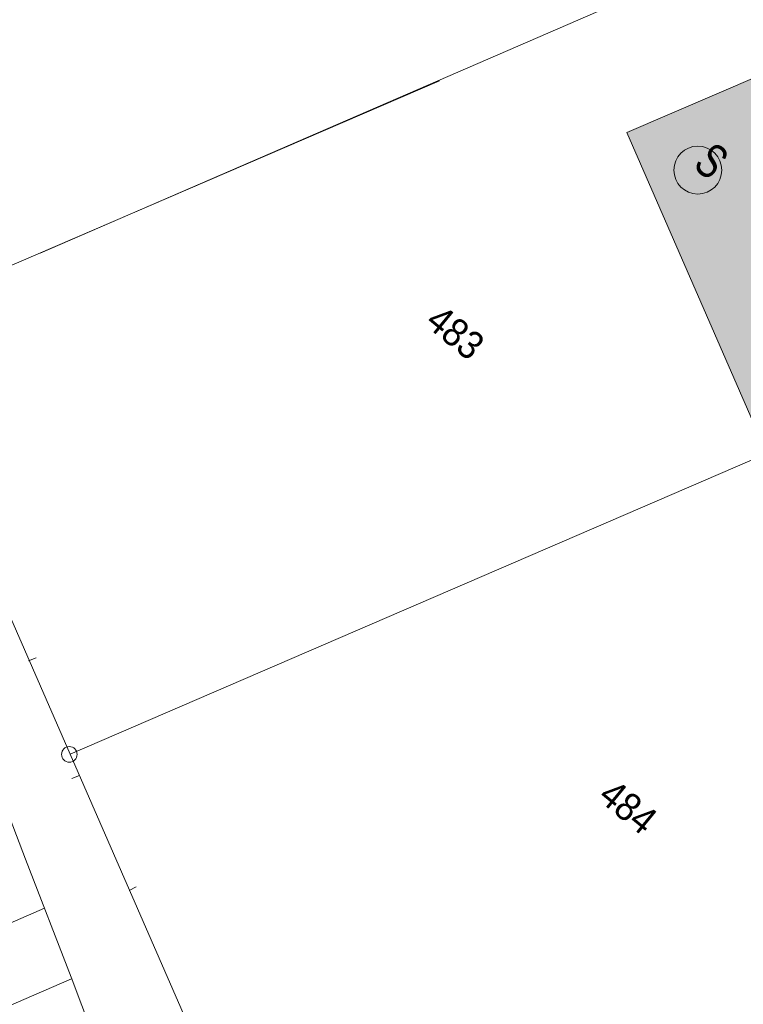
# Model space of a CAD drawing. Header units: metres. Extents: x -740 to 758, y -633 to 854.
# Tile 890 of 1056: x 300 to 329, y 125 to 165. Entities that reach past the tile are written whole.
import ezdxf

# ---------------------------------------------------------------- set-up
doc = ezdxf.new("R2010")
doc.units = ezdxf.units.M
doc.header["$MEASUREMENT"] = 0
for name, color, linetype in [('Grundkarte.LOVION', 7, 'Continuous'), ('Grundkarte_Text.LOVION', 7, 'Continuous'), ('Strom.LOVION', 7, 'Continuous')]:
    doc.layers.add(name, color=color, linetype=linetype)
doc.styles.add('ERSTELLTER_STIL_1', font='arial.ttf')

msp = doc.modelspace()

# ---------------------------------------------------------------- hatches: boundary and pattern name
at = {"layer": 'Grundkarte.LOVION', "linetype": 'Continuous', "lineweight": 18}
msp.add_hatch(color=9, dxfattribs=at).paths.add_polyline_path([(336.778, 156.826), (335.939, 158.753), (333.58, 164.138), (324.674, 160.312), (330.274, 147.471), (339.18, 151.297)])

# ---------------------------------------------------------------- linework, layer by layer
at = {"layer": 'Grundkarte.LOVION', "color": 8, "linetype": 'Continuous', "lineweight": 18}
for points in [[(317.18, 162.378), (294.832, 152.745), (288.291, 167.652), (316.156, 179.805), (325.089, 183.663), (334.16, 187.624), (335.459, 184.618), (334.16, 187.624), (332.261, 191.931), (331.335, 194.145), (327.607, 202.648), (320, 219.992), (315.845, 229.546), (315.035, 231.181), (310.777, 240.873)], [(324.028, 183.243), (325.047, 183.698), (334.118, 187.658), (335.827, 183.776), (336.753, 181.561), (340.676, 172.576), (340.618, 172.57), (301.206, 155.476)], [(301.206, 155.476), (340.618, 172.57), (343.223, 166.175), (343.456, 165.606), (343.663, 165.006), (343.895, 164.437), (344.308, 163.237), (344.541, 162.668), (344.954, 161.467), (345.187, 160.899), (345.6, 159.698), (345.775, 159.124), (346.007, 158.555), (346.627, 156.754), (346.763, 156.265), (346.932, 155.749), (347.095, 155.292), (347.264, 154.777), (339.18, 151.297), (330.274, 147.471), (302.397, 135.435), (296.267, 149.466)], [(299.827, 141.263), (294.832, 152.745), (317.18, 162.378)], [(296.267, 149.466), (302.397, 135.435), (310.93, 115.876), (319.609, 96.035), (324.787, 84.187), (320.419, 81.1), (309.938, 73.721), (299.405, 66.277), (284.669, 55.881), (280.635, 53.004), (269.879, 45.42), (259.346, 37.977), (248.866, 30.598), (243.58, 26.918), (248.866, 30.598), (261.771, 11.968)], [(324.787, 84.187), (319.609, 96.035), (310.93, 115.876), (302.397, 135.435), (296.267, 149.466)], [(310.93, 115.876), (302.397, 135.435), (330.274, 147.471)], [(301.045, 139.293), (300.731, 139.173)], [(302.462, 134.466), (302.776, 134.585)], [(305.043, 130.137), (304.762, 129.991)]]:
    msp.add_lwpolyline(points, dxfattribs=at)
msp.add_lwpolyline([(336.778, 156.826), (339.18, 151.297), (330.274, 147.471), (324.674, 160.312), (333.58, 164.138), (335.939, 158.753)], close=True, dxfattribs=at)
at = {"layer": 'Grundkarte.LOVION', "color": 253, "linetype": 'Continuous', "lineweight": 18}
for points in [[(243.58, 26.918), (248.866, 30.598), (259.346, 37.977), (269.879, 45.42), (280.635, 53.004), (284.669, 55.881), (299.405, 66.277), (309.938, 73.721), (320.419, 81.1), (324.787, 84.187), (319.609, 96.035), (310.93, 115.876), (302.397, 135.435), (296.267, 149.466)], [(296.267, 149.466), (302.397, 135.435), (310.93, 115.876), (319.609, 96.035), (324.787, 84.187), (320.419, 81.1), (309.938, 73.721), (299.405, 66.277), (284.669, 55.881), (280.635, 53.004), (269.879, 45.42), (259.346, 37.977), (248.866, 30.598), (243.58, 26.918)]]:
    msp.add_lwpolyline(points, dxfattribs=at)
at = {"layer": 'Grundkarte.LOVION', "color": 7, "linetype": 'Continuous', "lineweight": 13}
for points in [[(303.76, 123.007), (302.442, 126.513), (300.62, 131.242), (299.747, 133.521), (296.732, 141.383), (295.87, 143.545), (295.166, 145.309), (294.365, 147.152)], [(290.8, 124.666), (301.374, 129.276)], [(291.985, 121.915), (302.448, 126.455)]]:
    msp.add_lwpolyline(points, dxfattribs=at)
at = {"layer": 'Grundkarte.LOVION', "color": 9, "linetype": 'Continuous', "lineweight": 18}
msp.add_circle((302.368, 135.431), 0.312, dxfattribs=at)
at = {"layer": 'Strom.LOVION', "color": 1, "linetype": 'Continuous', "lineweight": 18}
msp.add_circle((327.51, 158.801), 0.958, dxfattribs=at)

# ---------------------------------------------------------------- texts
at = {"layer": 'Grundkarte_Text.LOVION', "color": 7, "linetype": 'Continuous', "lineweight": 13, "attachment_point": 7, "style": 'ERSTELLTER_STIL_1'}
for s, insert, char_height, rotation in [('{\\A1;\\W0.89450x;483}', (316.542, 152.611), 1.12429, 320.5859), ('{\\A1;\\W0.89449x;484}', (323.454, 133.631), 1.12433, 320.5839)]:
    msp.add_mtext(s, dxfattribs=dict(at, insert=insert, char_height=char_height, rotation=rotation))
at = {"layer": 'Strom.LOVION', "color": 1, "linetype": 'Continuous', "lineweight": 18, "insert": (327.26, 158.916), "char_height": 1.37445, "attachment_point": 7, "rotation": 320.5828, "style": 'ERSTELLTER_STIL_1'}
msp.add_mtext('{\\A1;\\W0.71560x;S}', dxfattribs=at)

doc.saveas('drawing.dxf')
